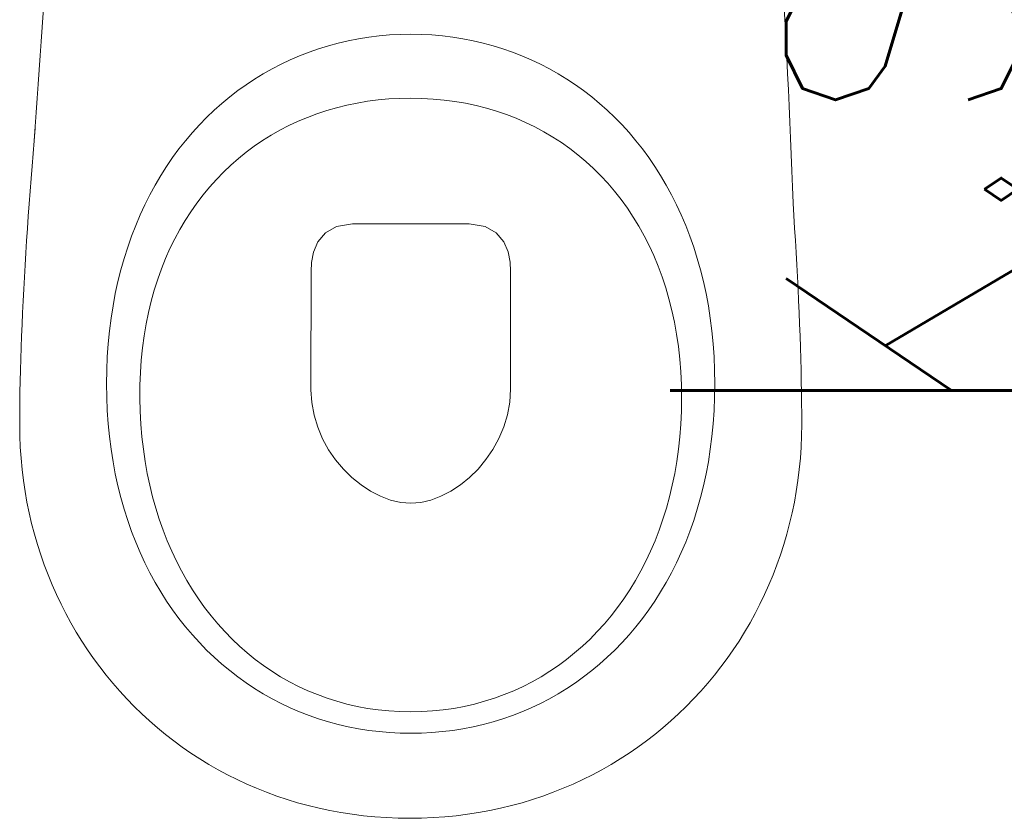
# Model space of a CAD drawing. Header units: inches. Extents: x 27484 to 71626, y -45113 to 39.
# Tile 269 of 280: x 35104 to 35149, y -22976 to -22939. Entities that reach past the tile are written whole.
import ezdxf
from ezdxf.enums import TextEntityAlignment as Align

# ---------------------------------------------------------------- set-up
doc = ezdxf.new("R2010")
doc.units = ezdxf.units.IN
doc.header["$LTSCALE"] = 50
doc.header["$MEASUREMENT"] = 0
doc.layers.add('A-ARMATURA', color=45, linetype='Continuous', lineweight=5)
doc.layers.add('R-MET-IWE', color=2, linetype='Continuous')
doc.layers.add('rz_wentylacja', color=10, linetype='Continuous')
doc.styles.get("Standard").update_dxf_attribs({"font": 'romans.shx'})

# ---------------------------------------------------------------- blocks, each defined once
blk = doc.blocks.new('A$C04280096')
at = {"layer": 'A-ARMATURA'}
for p, q in [((-28.73, -312.16), (-33.34, -313.23)), ((-24.06, -311.25), (-28.73, -312.16)), ((-19.35, -310.5), (-24.06, -311.25)), ((-14.58, -309.92), (-19.35, -310.5)), ((-9.76, -309.5), (-14.58, -309.92)), ((-4.9, -309.25), (-9.76, -309.5)), ((0, -309.16), (-4.9, -309.25)), ((4.9, -309.25), (0, -309.16)), ((9.76, -309.5), (4.9, -309.25)), ((14.58, -309.92), (9.76, -309.5)), ((19.35, -310.5), (14.58, -309.92)), ((24.06, -311.25), (19.35, -310.5)), ((28.73, -312.16), (24.06, -311.25)), ((33.34, -313.23), (28.73, -312.16)), ((-42.38, -315.84), (-46.81, -317.38)), ((-37.89, -314.45), (-42.38, -315.84)), ((-33.34, -313.23), (-37.89, -314.45)), ((37.89, -314.45), (33.34, -313.23)), ((42.38, -315.84), (37.89, -314.45)), ((46.81, -317.38), (42.38, -315.84)), ((-55.46, -320.92), (-59.68, -322.92)), ((-51.17, -319.07), (-55.46, -320.92)), ((-46.81, -317.38), (-51.17, -319.07)), ((51.17, -319.07), (46.81, -317.38)), ((55.46, -320.92), (51.17, -319.07)), ((59.68, -322.92), (55.46, -320.92)), ((-63.82, -325.07), (-67.89, -327.36)), ((-59.68, -322.92), (-63.82, -325.07)), ((63.82, -325.07), (59.68, -322.92)), ((67.89, -327.36), (63.82, -325.07)), ((-71.87, -329.8), (-75.77, -332.39)), ((-67.89, -327.36), (-71.87, -329.8)), ((71.87, -329.8), (67.89, -327.36)), ((75.77, -332.39), (71.87, -329.8)), ((-79.59, -335.12), (-83.31, -338)), ((-75.77, -332.39), (-79.59, -335.12)), ((79.59, -335.12), (75.77, -332.39)), ((83.31, -338), (79.59, -335.12)), ((-83.31, -338), (-86.95, -341.01)), ((-15.02, -339.41), (-19.9, -340.03)), ((-10.08, -338.96), (-15.02, -339.41)), ((-5.07, -338.68), (-10.08, -338.96)), ((0, -338.59), (-5.07, -338.68)), ((5.19, -338.69), (0, -338.59)), ((10.32, -338.97), (5.19, -338.69)), ((15.37, -339.45), (10.32, -338.97)), ((20.35, -340.1), (15.37, -339.45)), ((86.95, -341.01), (83.31, -338)), ((-90.49, -344.16), (-93.93, -347.45)), ((-86.95, -341.01), (-90.49, -344.16)), ((-38.66, -344.28), (-43.15, -345.76)), ((-34.09, -342.96), (-38.66, -344.28)), ((-29.43, -341.81), (-34.09, -342.96)), ((-24.7, -340.84), (-29.43, -341.81)), ((-19.9, -340.03), (-24.7, -340.84)), ((25.25, -340.95), (20.35, -340.1)), ((30.07, -341.97), (25.25, -340.95)), ((34.81, -343.17), (30.07, -341.97)), ((39.46, -344.55), (34.81, -343.17)), ((90.49, -344.16), (86.95, -341.01)), ((93.93, -347.45), (90.49, -344.16)), ((-93.93, -347.45), (-97.27, -350.88)), ((-47.56, -347.41), (-51.87, -349.23)), ((-43.15, -345.76), (-47.56, -347.41)), ((44.03, -346.11), (39.46, -344.55)), ((48.5, -347.84), (44.03, -346.11)), ((52.88, -349.74), (48.5, -347.84)), ((97.27, -350.88), (93.93, -347.45)), ((-173.36, -358.21), (-172.87, -352.37)), ((-97.27, -350.88), (-100.5, -354.44)), ((-60.22, -353.34), (-64.25, -355.64)), ((-56.1, -351.2), (-60.22, -353.34)), ((-51.87, -349.23), (-56.1, -351.2)), ((57.15, -351.81), (52.88, -349.74)), ((61.33, -354.05), (57.15, -351.81)), ((100.5, -354.44), (97.27, -350.88)), ((-100.5, -354.44), (-103.63, -358.14)), ((-64.25, -355.64), (-68.18, -358.09)), ((65.4, -356.46), (61.33, -354.05)), ((69.37, -359.03), (65.4, -356.46)), ((103.63, -358.14), (100.5, -354.44)), ((-173.83, -364.03), (-173.36, -358.21)), ((-106.66, -361.96), (-109.57, -365.92)), ((-103.63, -358.14), (-106.66, -361.96)), ((-72.01, -360.7), (-75.72, -363.46)), ((-68.18, -358.09), (-72.01, -360.7)), ((73.22, -361.76), (69.37, -359.03)), ((76.96, -364.64), (73.22, -361.76)), ((106.66, -361.96), (103.63, -358.14)), ((109.57, -365.92), (106.66, -361.96)), ((-174.29, -369.84), (-173.83, -364.03)), ((-109.57, -365.92), (-112.36, -370)), ((-79.33, -366.37), (-82.82, -369.43)), ((-75.72, -363.46), (-79.33, -366.37)), ((80.59, -367.69), (76.96, -364.64)), ((112.36, -370), (109.57, -365.92)), ((-174.74, -375.62), (-174.29, -369.84)), ((-112.36, -370), (-115.04, -374.21)), ((-82.82, -369.43), (-86.19, -372.63)), ((84.09, -370.89), (80.59, -367.69)), ((87.47, -374.25), (84.09, -370.89)), ((115.04, -374.21), (112.36, -370)), ((-175.17, -381.39), (-174.74, -375.62)), ((-115.04, -374.21), (-117.6, -378.55)), ((-89.45, -375.99), (-92.58, -379.48)), ((-86.19, -372.63), (-89.45, -375.99)), ((90.73, -377.76), (87.47, -374.25)), ((117.6, -378.55), (115.04, -374.21)), ((-117.6, -378.55), (-120.03, -383.01)), ((-92.58, -379.48), (-95.59, -383.12)), ((93.86, -381.42), (90.73, -377.76)), ((120.03, -383.01), (117.6, -378.55)), ((-175.6, -387.13), (-175.17, -381.39)), ((-120.03, -383.01), (-122.34, -387.59)), ((-95.59, -383.12), (-98.46, -386.9)), ((96.85, -385.22), (93.86, -381.42)), ((122.34, -387.59), (120.03, -383.01)), ((-176, -392.84), (-175.6, -387.13)), ((-122.34, -387.59), (-124.52, -392.3)), ((-98.46, -386.9), (-101.21, -390.81)), ((99.71, -389.17), (96.85, -385.22)), ((102.43, -393.27), (99.71, -389.17)), ((124.52, -392.3), (122.34, -387.59)), ((175.96, -386.92), (176.34, -392.64)), ((-176.4, -398.53), (-176, -392.84)), ((-124.52, -392.3), (-126.57, -397.12)), ((-101.21, -390.81), (-103.82, -394.86)), ((105.01, -397.5), (102.43, -393.27)), ((126.57, -397.12), (124.52, -392.3)), ((176.34, -392.64), (176.7, -398.34)), ((-176.77, -404.18), (-176.4, -398.53)), ((-126.57, -397.12), (-128.49, -402.06)), ((-103.82, -394.86), (-106.29, -399.05)), ((-34.11, -397.56), (-39.28, -400.49)), ((-26.84, -396.45), (-34.11, -397.56)), ((-2.06, -396.45), (-26.84, -396.45)), ((26.95, -396.45), (-2.06, -396.45)), ((34.23, -397.56), (26.95, -396.45)), ((39.4, -400.49), (34.23, -397.56)), ((107.45, -401.88), (105.01, -397.5)), ((128.49, -402.06), (126.57, -397.12)), ((176.7, -398.34), (177.04, -404.01)), ((-128.49, -402.06), (-130.27, -407.12)), ((-106.29, -399.05), (-108.62, -403.37)), ((-39.28, -400.49), (-42.7, -404.65)), ((42.81, -404.62), (39.4, -400.49)), ((109.74, -406.39), (107.45, -401.88)), ((130.27, -407.12), (128.49, -402.06)), ((-177.13, -409.8), (-176.77, -404.18)), ((-130.27, -407.12), (-131.9, -412.29)), ((-110.8, -407.82), (-112.84, -412.39)), ((-108.62, -403.37), (-110.8, -407.82)), ((-42.7, -404.65), (-44.69, -409.42)), ((44.81, -409.36), (42.81, -404.62)), ((111.87, -411.04), (109.74, -406.39)), ((131.9, -412.29), (130.27, -407.12)), ((177.04, -404.01), (177.37, -409.64)), ((-177.47, -415.39), (-177.13, -409.8)), ((-131.9, -412.29), (-133.4, -417.57)), ((-44.69, -409.42), (-45.63, -414.21)), ((45.75, -414.09), (44.81, -409.36)), ((113.86, -415.82), (111.87, -411.04)), ((133.4, -417.57), (131.9, -412.29)), ((177.37, -409.64), (177.68, -415.24)), ((-177.79, -420.94), (-177.47, -415.39)), ((-112.84, -412.39), (-114.73, -417.1)), ((-45.63, -414.21), (-45.84, -418.41)), ((45.97, -418.21), (45.75, -414.09)), ((115.69, -420.74), (113.86, -415.82)), ((177.68, -415.24), (177.98, -420.8)), ((-178.1, -426.45), (-177.79, -420.94)), ((-133.4, -417.57), (-134.75, -422.97)), ((-114.73, -417.1), (-116.46, -421.93)), ((-45.84, -418.41), (-45.97, -472.78)), ((45.97, -472.5), (45.97, -418.21)), ((117.36, -425.78), (115.69, -420.74)), ((134.75, -422.97), (133.4, -417.57)), ((177.98, -420.8), (178.26, -426.32)), ((-134.75, -422.97), (-135.95, -428.48)), ((-116.46, -421.93), (-118.04, -426.88)), ((118.86, -430.95), (117.36, -425.78)), ((135.95, -428.48), (134.75, -422.97)), ((-178.38, -431.91), (-178.1, -426.45)), ((-135.95, -428.48), (-137, -434.1)), ((-118.04, -426.88), (-119.46, -431.95)), ((137, -434.1), (135.95, -428.48)), ((178.26, -426.32), (178.52, -431.8)), ((-178.64, -437.34), (-178.38, -431.91)), ((-137, -434.1), (-137.9, -439.82)), ((-119.46, -431.95), (-120.71, -437.15)), ((120.2, -436.25), (118.86, -430.95)), ((137.9, -439.82), (137, -434.1)), ((178.52, -431.8), (178.76, -437.24)), ((-178.89, -442.71), (-178.64, -437.34)), ((-120.71, -437.15), (-121.8, -442.46)), ((121.37, -441.67), (120.2, -436.25)), ((178.76, -437.24), (178.98, -442.63)), ((-179.1, -448.04), (-178.89, -442.71)), ((-137.9, -439.82), (-138.64, -445.65)), ((-121.8, -442.46), (-122.72, -447.88)), ((122.37, -447.21), (121.37, -441.67)), ((138.64, -445.65), (137.9, -439.82)), ((178.98, -442.63), (179.18, -447.97)), ((-179.3, -453.32), (-179.1, -448.04)), ((-138.64, -445.65), (-139.22, -451.58)), ((-122.72, -447.88), (-123.47, -453.42)), ((123.2, -452.88), (122.37, -447.21)), ((139.22, -451.58), (138.64, -445.65)), ((179.18, -447.97), (179.36, -453.26)), ((-139.22, -451.58), (-139.64, -457.62)), ((123.84, -458.66), (123.2, -452.88)), ((139.64, -457.62), (139.22, -451.58)), ((-179.47, -458.55), (-179.3, -453.32)), ((-139.64, -457.62), (-139.89, -463.76)), ((-123.47, -453.42), (-124.05, -459.07)), ((139.89, -463.76), (139.64, -457.62)), ((179.36, -453.26), (179.52, -458.49)), ((-179.62, -463.72), (-179.47, -458.55)), ((-124.05, -459.07), (-124.44, -464.83)), ((124.31, -464.55), (123.84, -458.66)), ((179.52, -458.49), (179.65, -463.67)), ((-179.74, -468.83), (-179.62, -463.72)), ((-139.89, -463.76), (-139.97, -469.99)), ((-124.44, -464.83), (-124.66, -470.71)), ((124.59, -470.56), (124.31, -464.55)), ((139.97, -469.99), (139.89, -463.76)), ((179.65, -463.67), (179.76, -468.8)), ((-179.84, -473.89), (-179.74, -468.83)), ((-139.97, -469.99), (-139.89, -476.23)), ((-139.97, -469.99), (-139.97, -469.99)), ((-124.66, -470.71), (-124.69, -476.68)), ((124.69, -476.68), (124.59, -470.56)), ((139.89, -476.23), (139.97, -469.99)), ((139.97, -469.99), (139.97, -469.99)), ((179.76, -468.8), (179.85, -473.86)), ((-179.91, -478.88), (-179.84, -473.89)), ((-45.97, -472.78), (-45.58, -478.69)), ((45.6, -478.45), (45.97, -472.5)), ((45.97, -472.5), (45.97, -472.5)), ((179.85, -473.86), (179.92, -478.86)), ((-179.95, -483.81), (-179.91, -478.88)), ((-139.89, -476.23), (-139.64, -482.37)), ((-124.69, -476.68), (-124.54, -482.67)), ((-124.69, -476.68), (-124.69, -476.68)), ((-45.58, -478.69), (-44.5, -484.45)), ((44.55, -484.25), (45.6, -478.45)), ((124.6, -482.67), (124.69, -476.68)), ((124.69, -476.68), (124.69, -476.68)), ((139.64, -482.37), (139.89, -476.23)), ((179.92, -478.86), (179.95, -483.8)), ((-179.97, -488.67), (-179.95, -483.81)), ((-139.64, -482.37), (-139.22, -488.41)), ((-124.54, -482.67), (-124.21, -488.57)), ((-44.5, -484.45), (-42.8, -490)), ((42.86, -489.83), (44.55, -484.25)), ((124.33, -488.57), (124.6, -482.67)), ((139.22, -488.41), (139.64, -482.37)), ((179.95, -483.8), (179.97, -488.67)), ((-179.9, -493.91), (-179.97, -488.67)), ((-139.22, -488.41), (-138.64, -494.34)), ((-124.21, -488.57), (-123.72, -494.38)), ((123.88, -494.38), (124.33, -488.57)), ((138.64, -494.34), (139.22, -488.41)), ((179.97, -488.67), (179.9, -493.91)), ((-179.69, -499.11), (-179.9, -493.91)), ((-42.8, -490), (-40.54, -495.31)), ((40.6, -495.17), (42.86, -489.83)), ((179.9, -493.91), (179.69, -499.11)), ((-138.64, -494.34), (-137.9, -500.17)), ((-123.72, -494.38), (-123.06, -500.1)), ((-40.54, -495.31), (-37.77, -500.33)), ((37.83, -500.22), (40.6, -495.17)), ((123.27, -500.1), (123.88, -494.38)), ((137.9, -500.17), (138.64, -494.34)), ((-179.34, -504.28), (-179.69, -499.11)), ((-137.9, -500.17), (-137, -505.89)), ((-123.06, -500.1), (-122.24, -505.72)), ((-37.77, -500.33), (-34.56, -505.01)), ((34.62, -504.92), (37.83, -500.22)), ((122.48, -505.72), (123.27, -500.1)), ((137, -505.89), (137.9, -500.17)), ((179.69, -499.11), (179.33, -504.28)), ((-178.86, -509.4), (-179.34, -504.28)), ((-137, -505.89), (-135.95, -511.51)), ((-122.24, -505.72), (-121.25, -511.25)), ((-34.56, -505.01), (-30.96, -509.31)), ((31.01, -509.24), (34.62, -504.92)), ((121.53, -511.25), (122.48, -505.72)), ((135.95, -511.51), (137, -505.89)), ((179.33, -504.28), (178.85, -509.4)), ((-178.24, -514.48), (-178.86, -509.4)), ((-135.95, -511.51), (-134.75, -517.02)), ((-121.25, -511.25), (-120.1, -516.68)), ((-30.96, -509.31), (-27.04, -513.18)), ((27.08, -513.13), (31.01, -509.24)), ((120.41, -516.68), (121.53, -511.25)), ((134.75, -517.02), (135.95, -511.51)), ((178.85, -509.4), (178.22, -514.48)), ((-177.49, -519.52), (-178.24, -514.48)), ((-27.04, -513.18), (-22.85, -516.58)), ((-22.85, -516.58), (-18.45, -519.47)), ((18.47, -519.45), (22.88, -516.55)), ((22.88, -516.55), (27.08, -513.13)), ((178.22, -514.48), (177.46, -519.52)), ((-176.61, -524.51), (-177.49, -519.52)), ((-134.75, -517.02), (-133.4, -522.41)), ((-120.1, -516.68), (-118.8, -522)), ((-18.45, -519.47), (-13.91, -521.79)), ((13.92, -521.78), (18.47, -519.45)), ((119.13, -522), (120.41, -516.68)), ((133.4, -522.41), (134.75, -517.02)), ((177.46, -519.52), (176.57, -524.51)), ((-175.6, -529.45), (-176.61, -524.51)), ((-133.4, -522.41), (-131.9, -527.7)), ((-118.8, -522), (-117.34, -527.21)), ((-13.91, -521.79), (-9.28, -523.5)), ((-9.28, -523.5), (-4.62, -524.57)), ((-4.62, -524.57), (0, -524.93)), ((0, -524.93), (4.62, -524.56)), ((4.62, -524.56), (9.29, -523.5)), ((9.29, -523.5), (13.92, -521.78)), ((117.69, -527.21), (119.13, -522)), ((131.9, -527.7), (133.4, -522.41)), ((176.57, -524.51), (175.55, -529.45)), ((-174.46, -534.34), (-175.6, -529.45)), ((-131.9, -527.7), (-130.27, -532.87)), ((-117.34, -527.21), (-115.73, -532.32)), ((116.1, -532.32), (117.69, -527.21)), ((130.27, -532.87), (131.9, -527.7)), ((175.55, -529.45), (174.4, -534.34)), ((-173.19, -539.18), (-174.46, -534.34)), ((-130.27, -532.87), (-128.49, -537.93)), ((-115.73, -532.32), (-113.97, -537.32)), ((114.35, -537.32), (116.1, -532.32)), ((128.49, -537.93), (130.27, -532.87)), ((174.4, -534.34), (173.12, -539.18)), ((-171.8, -543.97), (-173.19, -539.18)), ((-128.49, -537.93), (-126.57, -542.87)), ((-113.97, -537.32), (-112.07, -542.2)), ((112.46, -542.2), (114.35, -537.32)), ((126.57, -542.87), (128.49, -537.93)), ((173.12, -539.18), (171.72, -543.97)), ((-126.57, -542.87), (-124.52, -547.69)), ((-112.07, -542.2), (-110.02, -546.96)), ((110.41, -546.96), (112.46, -542.2)), ((124.52, -547.69), (126.57, -542.87)), ((-170.29, -548.7), (-171.8, -543.97)), ((-124.52, -547.69), (-122.34, -552.4)), ((-110.02, -546.96), (-107.83, -551.6)), ((108.23, -551.6), (110.41, -546.96)), ((122.34, -552.4), (124.52, -547.69)), ((171.72, -543.97), (170.19, -548.7)), ((-168.66, -553.37), (-170.29, -548.7)), ((-122.34, -552.4), (-120.03, -556.98)), ((-107.83, -551.6), (-105.51, -556.12)), ((105.9, -556.12), (108.23, -551.6)), ((120.03, -556.98), (122.34, -552.4)), ((170.19, -548.7), (168.54, -553.37)), ((-166.9, -557.98), (-168.66, -553.37)), ((-120.03, -556.98), (-117.6, -561.44)), ((-105.51, -556.12), (-103.04, -560.51)), ((103.43, -560.51), (105.9, -556.12)), ((117.6, -561.44), (120.03, -556.98)), ((168.54, -553.37), (166.77, -557.98)), ((-165.03, -562.53), (-166.9, -557.98)), ((-117.6, -561.44), (-115.04, -565.77)), ((-103.04, -560.51), (-100.45, -564.77)), ((100.83, -564.77), (103.43, -560.51)), ((115.04, -565.77), (117.6, -561.44)), ((166.77, -557.98), (164.88, -562.53)), ((-163.04, -567.01), (-165.03, -562.53)), ((-115.04, -565.77), (-112.36, -569.99)), ((-100.45, -564.77), (-97.72, -568.9)), ((98.09, -568.9), (100.83, -564.77)), ((112.36, -569.99), (115.04, -565.77)), ((164.88, -562.53), (162.87, -567.01)), ((-160.93, -571.42), (-163.04, -567.01)), ((-112.36, -569.99), (-109.57, -574.07)), ((-97.72, -568.9), (-94.87, -572.9)), ((95.23, -572.9), (98.09, -568.9)), ((109.57, -574.07), (112.36, -569.99)), ((162.87, -567.01), (160.75, -571.42)), ((-158.71, -575.77), (-160.93, -571.42)), ((-109.57, -574.07), (-106.66, -578.03)), ((-94.87, -572.9), (-91.89, -576.75)), ((92.23, -576.75), (95.23, -572.9)), ((106.66, -578.03), (109.57, -574.07)), ((160.75, -571.42), (158.51, -575.77)), ((-156.38, -580.05), (-158.71, -575.77)), ((-153.94, -584.25), (-156.38, -580.05)), ((-106.66, -578.03), (-103.63, -581.85)), ((-91.89, -576.75), (-88.79, -580.47)), ((89.12, -580.47), (92.23, -576.75)), ((103.63, -581.85), (106.66, -578.03)), ((156.16, -580.05), (153.69, -584.25)), ((158.51, -575.77), (156.16, -580.05)), ((-151.39, -588.38), (-153.94, -584.25)), ((-103.63, -581.85), (-100.5, -585.55)), ((-88.79, -580.47), (-85.56, -584.04)), ((-85.56, -584.04), (-82.22, -587.47)), ((82.52, -587.47), (85.88, -584.04)), ((85.88, -584.04), (89.12, -580.47)), ((100.5, -585.55), (103.63, -581.85)), ((153.69, -584.25), (151.12, -588.38)), ((-148.73, -592.43), (-151.39, -588.38)), ((-100.5, -585.55), (-97.27, -589.11)), ((-97.27, -589.11), (-93.93, -592.53)), ((-82.22, -587.47), (-78.77, -590.75)), ((79.05, -590.75), (82.52, -587.47)), ((93.93, -592.53), (97.27, -589.11)), ((97.27, -589.11), (100.5, -585.55)), ((151.12, -588.38), (148.44, -592.43)), ((-145.96, -596.41), (-148.73, -592.43)), ((-93.93, -592.53), (-90.49, -595.82)), ((-78.77, -590.75), (-75.2, -593.87)), ((75.46, -593.87), (79.05, -590.75)), ((90.49, -595.82), (93.93, -592.53)), ((148.44, -592.43), (145.66, -596.41)), ((-143.09, -600.3), (-145.96, -596.41)), ((-90.49, -595.82), (-86.95, -598.98)), ((-75.2, -593.87), (-71.53, -596.84)), ((-71.53, -596.84), (-67.75, -599.66)), ((67.96, -599.66), (71.77, -596.84)), ((71.77, -596.84), (75.46, -593.87)), ((86.95, -598.98), (90.49, -595.82)), ((145.66, -596.41), (142.77, -600.3)), ((-140.12, -604.11), (-143.09, -600.3)), ((-86.95, -598.98), (-83.31, -601.99)), ((-83.31, -601.99), (-79.59, -604.86)), ((-67.75, -599.66), (-63.86, -602.31)), ((-63.86, -602.31), (-59.87, -604.8)), ((60.05, -604.8), (64.06, -602.31)), ((64.06, -602.31), (67.96, -599.66)), ((79.59, -604.86), (83.31, -601.99)), ((83.31, -601.99), (86.95, -598.98)), ((142.77, -600.3), (139.77, -604.11)), ((-137.05, -607.83), (-140.12, -604.11)), ((-79.59, -604.86), (-75.77, -607.6)), ((-59.87, -604.8), (-55.79, -607.12)), ((-55.79, -607.12), (-51.6, -609.27)), ((51.74, -609.27), (55.94, -607.12)), ((55.94, -607.12), (60.05, -604.8)), ((75.77, -607.6), (79.59, -604.86)), ((139.77, -604.11), (136.68, -607.83)), ((-133.88, -611.47), (-137.05, -607.83)), ((-130.61, -615.02), (-133.88, -611.47)), ((-75.77, -607.6), (-71.87, -610.18)), ((-71.87, -610.18), (-67.89, -612.63)), ((-51.6, -609.27), (-47.33, -611.25)), ((-47.33, -611.25), (-42.96, -613.06)), ((43.06, -613.06), (47.44, -611.25)), ((47.44, -611.25), (51.74, -609.27)), ((67.89, -612.63), (71.87, -610.18)), ((71.87, -610.18), (75.77, -607.6)), ((133.49, -611.47), (130.19, -615.02)), ((136.68, -607.83), (133.49, -611.47)), ((-127.25, -618.47), (-130.61, -615.02)), ((-67.89, -612.63), (-63.82, -614.92)), ((-63.82, -614.92), (-59.68, -617.07)), ((-42.96, -613.06), (-38.51, -614.68)), ((-38.51, -614.68), (-33.96, -616.13)), ((-33.96, -616.13), (-29.34, -617.39)), ((29.39, -617.39), (34.03, -616.13)), ((34.03, -616.13), (38.58, -614.68)), ((38.58, -614.68), (43.06, -613.06)), ((59.68, -617.07), (63.82, -614.92)), ((63.82, -614.92), (67.89, -612.63)), ((130.19, -615.02), (126.81, -618.47)), ((-123.79, -621.84), (-127.25, -618.47)), ((-59.68, -617.07), (-55.46, -619.07)), ((-55.46, -619.07), (-51.17, -620.92)), ((-29.34, -617.39), (-24.64, -618.47)), ((-24.64, -618.47), (-19.85, -619.36)), ((-19.85, -619.36), (-15, -620.05)), ((-15, -620.05), (-10.07, -620.55)), ((-10.07, -620.55), (-5.07, -620.85)), ((5.07, -620.85), (10.07, -620.55)), ((10.07, -620.55), (15.01, -620.05)), ((15.01, -620.05), (19.88, -619.36)), ((19.88, -619.36), (24.67, -618.47)), ((24.67, -618.47), (29.39, -617.39)), ((51.17, -620.92), (55.46, -619.07)), ((55.46, -619.07), (59.68, -617.07)), ((126.81, -618.47), (123.32, -621.84)), ((-120.23, -625.1), (-123.79, -621.84)), ((-116.59, -628.27), (-120.23, -625.1)), ((-51.17, -620.92), (-46.81, -622.61)), ((-46.81, -622.61), (-42.38, -624.15)), ((-42.38, -624.15), (-37.89, -625.53)), ((-5.07, -620.85), (0, -620.96)), ((0, -620.96), (5.07, -620.85)), ((0, -620.96), (0, -620.96)), ((37.89, -625.53), (42.38, -624.15)), ((42.38, -624.15), (46.81, -622.61)), ((46.81, -622.61), (51.17, -620.92)), ((119.75, -625.1), (116.08, -628.27)), ((123.32, -621.84), (119.75, -625.1)), ((-112.85, -631.35), (-116.59, -628.27)), ((-37.89, -625.53), (-33.34, -626.76)), ((-33.34, -626.76), (-28.73, -627.83)), ((-28.73, -627.83), (-24.06, -628.74)), ((-24.06, -628.74), (-19.35, -629.49)), ((-19.35, -629.49), (-14.58, -630.07)), ((14.58, -630.07), (19.35, -629.49)), ((19.35, -629.49), (24.06, -628.74)), ((24.06, -628.74), (28.73, -627.83)), ((28.73, -627.83), (33.34, -626.76)), ((33.34, -626.76), (37.89, -625.53)), ((116.08, -628.27), (112.33, -631.35)), ((-109.03, -634.32), (-112.85, -631.35)), ((-105.12, -637.18), (-109.03, -634.32)), ((-14.58, -630.07), (-9.76, -630.49)), ((-9.76, -630.49), (-4.9, -630.74)), ((-4.9, -630.74), (0, -630.82)), ((0, -630.82), (4.9, -630.74)), ((0, -630.82), (0, -630.82)), ((4.9, -630.74), (9.76, -630.49)), ((9.76, -630.49), (14.58, -630.07)), ((108.48, -634.32), (104.55, -637.18)), ((112.33, -631.35), (108.48, -634.32)), ((-101.13, -639.94), (-105.12, -637.18)), ((104.55, -637.18), (100.53, -639.94)), ((-97.05, -642.6), (-101.13, -639.94)), ((-92.89, -645.14), (-97.05, -642.6)), ((96.44, -642.6), (92.26, -645.14)), ((100.53, -639.94), (96.44, -642.6)), ((-88.65, -647.58), (-92.89, -645.14)), ((-84.33, -649.89), (-88.65, -647.58)), ((88, -647.58), (83.66, -649.89)), ((92.26, -645.14), (88, -647.58)), ((-79.94, -652.1), (-84.33, -649.89)), ((-75.47, -654.18), (-79.94, -652.1)), ((79.25, -652.1), (74.76, -654.18)), ((83.66, -649.89), (79.25, -652.1)), ((-70.92, -656.15), (-75.47, -654.18)), ((-66.31, -657.99), (-70.92, -656.15)), ((70.2, -656.15), (65.56, -657.99)), ((74.76, -654.18), (70.2, -656.15)), ((-61.62, -659.71), (-66.31, -657.99)), ((-56.86, -661.31), (-61.62, -659.71)), ((-52.04, -662.77), (-56.86, -661.31)), ((56.09, -661.31), (51.25, -662.77)), ((60.86, -659.71), (56.09, -661.31)), ((65.56, -657.99), (60.86, -659.71)), ((-47.15, -664.11), (-52.04, -662.77)), ((-42.19, -665.32), (-47.15, -664.11)), ((-37.17, -666.39), (-42.19, -665.32)), ((41.38, -665.32), (36.35, -666.39)), ((46.35, -664.11), (41.38, -665.32)), ((51.25, -662.77), (46.35, -664.11)), ((-32.1, -667.32), (-37.17, -666.39)), ((-26.96, -668.12), (-32.1, -667.32)), ((-21.76, -668.77), (-26.96, -668.12)), ((-16.51, -669.29), (-21.76, -668.77)), ((-11.2, -669.66), (-16.51, -669.29)), ((-5.84, -669.88), (-11.2, -669.66)), ((-0.43, -669.95), (-5.84, -669.88)), ((4.98, -669.88), (-0.43, -669.95)), ((10.35, -669.66), (4.98, -669.88)), ((15.66, -669.29), (10.35, -669.66)), ((20.92, -668.77), (15.66, -669.29)), ((26.12, -668.12), (20.92, -668.77)), ((31.26, -667.32), (26.12, -668.12)), ((36.35, -666.39), (31.26, -667.32))]:
    blk.add_line(p, q, dxfattribs=at)
at = {"layer": 'A-ARMATURA', "linetype": 'Continuous'}
for centre, radius, start, end in [((-8576.26, 264.4), 8425.94, 355.762455, 357.188478), ((-5010.96, -574.67), 5190.32, 2.07305, 4.71198)]:
    blk.add_arc(centre, radius, start, end, dxfattribs=at)
blk = doc.blocks.new('A$C6D4569AD')
at = {"layer": 'A-ARMATURA', "xscale": -0.09999999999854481, "yscale": 0.1000000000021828, "zscale": 0.1, "rotation": 270}
blk.add_blockref('A$C04280096', (15.03, 0), dxfattribs=at)
blk = doc.blocks.new('IWE0W011')
at = {"layer": 'R-MET-IWE', "width": 0.75}
blk.add_attdef('NR', text='', height=9.5, dxfattribs=at).set_placement((12.5, 37), align=Align.MIDDLE)

msp = doc.modelspace()

# ---------------------------------------------------------------- block references
at = {"layer": 'A-ARMATURA', "lineweight": -3, "xscale": -1, "rotation": 270}
msp.add_blockref('A$C6D4569AD', (35121.89863, -22923.99927), dxfattribs=at)
at = {"layer": 'rz_wentylacja'}
ref = msp.add_blockref('IWE0W011', (35130.48246, -22883.96968), dxfattribs=dict(at, xscale=-1, rotation=180))
ref.add_attrib('NR', 'k.s.-', (35149.83816, -22958.33264), dxfattribs={"layer": 'R-MET-IWE', "height": 16, "rotation": 90, "width": 0.75})

doc.saveas('drawing.dxf')
